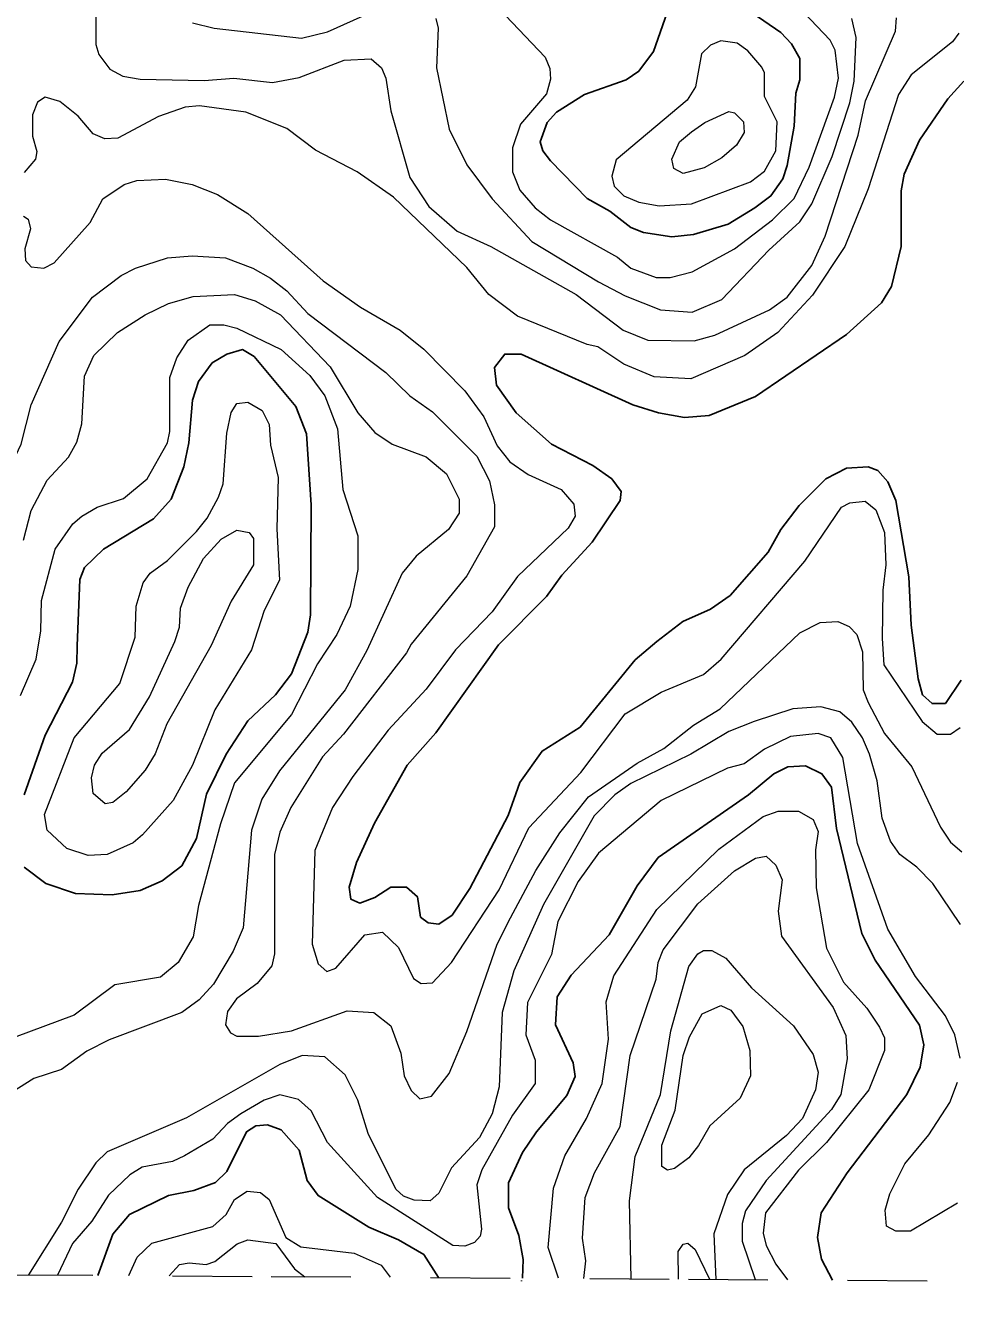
# Model space of a CAD drawing. Extents: x 577 to 602.9, y 7483.8 to 7511.6.
# Drawn here: x 598.177 to 599.345, y 7483.775 to 7485.374 of the extents above; entities that cross this region are included whole.
import ezdxf

# ---------------------------------------------------------------- set-up
doc = ezdxf.new("R2010")
doc.units = 0
doc.header["$LTSCALE"] = 0.032
doc.linetypes.add('SHORT_DASHED', pattern=[2.7, 1.5, -1.2])
for name, color, linetype, lineweight in [('1', 7, 'Continuous', 25), ('2', 7, 'Continuous', 13), ('62', 7, 'SHORT_DASHED', 13)]:
    doc.layers.add(name, color=color, linetype=linetype, lineweight=lineweight)

msp = doc.modelspace()

# ---------------------------------------------------------------- linework, layer by layer
at = {"layer": '1'}
msp.add_line((598.8003, 7483.7972), (598.8004, 7483.798), dxfattribs=at)
for points in [[(598.9861, 7485.3988), (598.9662, 7485.3415), (598.9479, 7485.3168), (598.932, 7485.3057), (598.8795, 7485.2874), (598.8445, 7485.2652), (598.8326, 7485.2524), (598.8239, 7485.2278), (598.827, 7485.2167), (598.8366, 7485.2039), (598.8827, 7485.157), (598.9113, 7485.1411), (598.9376, 7485.1204), (598.9535, 7485.1141), (598.9893, 7485.1085), (599.0163, 7485.1117), (599.06, 7485.1244), (599.0935, 7485.1451), (599.1136, 7485.16), (599.1284, 7485.1817), (599.134, 7485.1984), (599.1427, 7485.2477), (599.1451, 7485.289), (599.1499, 7485.3057), (599.1499, 7485.3328), (599.1395, 7485.351), (599.126, 7485.3654), (599.0902, 7485.39)], [(599.3558, 7485.3041), (599.336, 7485.2819), (599.3002, 7485.2302), (599.2811, 7485.1872), (599.2771, 7485.1666), (599.2771, 7485.0966), (599.2652, 7485.0465), (599.2525, 7485.0258), (599.2087, 7484.9861), (599.0942, 7484.9081), (599.0362, 7484.8843), (599.0052, 7484.8819), (598.9726, 7484.8875), (598.94, 7484.8978), (598.8, 7484.9614), (598.7793, 7484.9614), (598.7666, 7484.9447), (598.769, 7484.9224), (598.7936, 7484.8875), (598.8382, 7484.8485), (598.8899, 7484.8215), (598.9137, 7484.8048), (598.9256, 7484.7889), (598.9241, 7484.7777), (598.8891, 7484.7252), (598.8509, 7484.6839), (598.8318, 7484.6569), (598.7714, 7484.5964), (598.6927, 7484.4859), (598.6569, 7484.4453), (598.6155, 7484.3722), (598.5933, 7484.3229), (598.5837, 7484.2919), (598.5861, 7484.2768), (598.5972, 7484.272), (598.6163, 7484.2791), (598.6362, 7484.2919), (598.6561, 7484.2919), (598.6696, 7484.2799), (598.6736, 7484.2545), (598.6831, 7484.2473), (598.6966, 7484.2457), (598.7133, 7484.2569), (598.7356, 7484.2903), (598.7835, 7484.3818), (598.7982, 7484.4234), (598.8262, 7484.4628), (598.874, 7484.493), (598.9431, 7484.5773), (598.9702, 7484.6004), (599.0028, 7484.6258), (599.0378, 7484.6409), (599.0624, 7484.6584), (599.1101, 7484.7125), (599.126, 7484.7411), (599.1491, 7484.7714), (599.1825, 7484.8048), (599.2087, 7484.8183), (599.2358, 7484.8199), (599.2477, 7484.8151), (599.2604, 7484.8008), (599.2707, 7484.7777), (599.2867, 7484.6815), (599.2898, 7484.6211), (599.2986, 7484.5535), (599.3041, 7484.5336), (599.3161, 7484.5225), (599.3328, 7484.5225), (599.3527, 7484.5519)], [(598.1758, 7484.408), (598.202, 7484.4827), (598.2362, 7484.5495), (598.2418, 7484.5734), (598.2422, 7484.595), (598.2458, 7484.6783), (598.2513, 7484.6934), (598.2752, 7484.7165), (598.338, 7484.7547), (598.3603, 7484.7793), (598.3762, 7484.8199), (598.3825, 7484.8501), (598.3873, 7484.9034), (598.3945, 7484.9272), (598.412, 7484.9503), (598.4302, 7484.9614), (598.4501, 7484.967), (598.4644, 7484.9582), (598.5169, 7484.8954), (598.5304, 7484.8612), (598.536, 7484.7722), (598.5352, 7484.6338), (598.532, 7484.6123), (598.5114, 7484.5598), (598.4915, 7484.5336), (598.4565, 7484.501), (598.4295, 7484.4589), (598.4048, 7484.4088), (598.3921, 7484.3531), (598.3738, 7484.3189), (598.3491, 7484.2998), (598.3213, 7484.2879), (598.2863, 7484.2823), (598.2402, 7484.2839), (598.2028, 7484.2966), (598.1758, 7484.3173)], [(599.1908, 7483.7986), (599.1773, 7483.8247), (599.1722, 7483.8519), (599.1769, 7483.8831), (599.2095, 7483.9332), (599.2843, 7484.0318), (599.301, 7484.066), (599.3057, 7484.0939), (599.3002, 7484.1185), (599.2445, 7484.2004), (599.2278, 7484.2338), (599.196, 7484.3658), (599.1896, 7484.4175), (599.1777, 7484.4342), (599.157, 7484.4445), (599.1348, 7484.443), (599.1173, 7484.4342), (599.0855, 7484.408), (598.9718, 7484.3292), (598.9455, 7484.2935), (598.9105, 7484.2322), (598.8628, 7484.1813), (598.8453, 7484.1543), (598.8429, 7484.1193), (598.8652, 7484.0716), (598.8676, 7484.0541), (598.8573, 7484.0303), (598.8191, 7483.9849), (598.8016, 7483.9587), (598.7841, 7483.9205), (598.7841, 7483.8895), (598.7968, 7483.8545), (598.8024, 7483.8243), (598.8015, 7483.8011)], [(598.6961, 7483.8018), (598.6775, 7483.8307), (598.6457, 7483.849), (598.6084, 7483.8649), (598.5448, 7483.9046), (598.5312, 7483.9237), (598.5209, 7483.9619), (598.4986, 7483.9873), (598.4811, 7483.9937), (598.4668, 7483.9921), (598.4549, 7483.9849), (598.4302, 7483.9348), (598.4159, 7483.9213), (598.3889, 7483.911), (598.3571, 7483.9046), (598.3078, 7483.8808), (598.2871, 7483.8561), (598.268, 7483.8045)]]:
    msp.add_lwpolyline(points, dxfattribs=at)
at = {"layer": '2'}
for points in [[(598.7801, 7485.3868), (598.8302, 7485.3343), (598.8358, 7485.32), (598.8366, 7485.3065), (598.8318, 7485.2882), (598.7992, 7485.2501), (598.7889, 7485.2206), (598.7889, 7485.1904), (598.7984, 7485.1674), (598.8175, 7485.1451), (598.8366, 7485.13), (598.9209, 7485.0831), (598.9376, 7485.0695), (598.9694, 7485.0576), (598.9869, 7485.0576), (599.0147, 7485.0648), (599.068, 7485.0934), (599.1157, 7485.13), (599.1427, 7485.157), (599.1618, 7485.196), (599.1936, 7485.2842), (599.1984, 7485.3081), (599.1944, 7485.3431), (599.1881, 7485.3558), (599.1133, 7485.4345)], [(598.2656, 7485.4067), (598.2656, 7485.3502), (598.2696, 7485.3375), (598.2831, 7485.3192), (598.2998, 7485.3105), (598.3213, 7485.3065), (598.4016, 7485.3049), (598.439, 7485.3081), (598.4875, 7485.3025), (598.5209, 7485.3089), (598.5774, 7485.3304), (598.6115, 7485.332), (598.6243, 7485.3208), (598.6298, 7485.3081), (598.6362, 7485.2668), (598.6601, 7485.1833), (598.6839, 7485.1467), (598.7197, 7485.1157), (598.7618, 7485.0966), (598.8692, 7485.0362), (598.928, 7484.9916), (598.959, 7484.9789), (599.0171, 7484.9781), (599.0433, 7484.9853), (599.1117, 7485.0171), (599.134, 7485.033), (599.165, 7485.0727)], [(598.3873, 7485.3773), (598.4143, 7485.3709), (598.5241, 7485.3582), (598.5567, 7485.3662), (598.6219, 7485.3956)], [(598.6927, 7485.3828), (598.6958, 7485.3709), (598.6935, 7485.3208), (598.7094, 7485.2437), (598.7316, 7485.1992), (598.7634, 7485.1562), (598.8135, 7485.1029), (598.897, 7485.0521), (598.9304, 7485.0346), (598.9749, 7485.0171), (599.0147, 7485.0139), (599.0521, 7485.0298)], [(599.0521, 7485.0298), (599.1109, 7485.0918), (599.1499, 7485.1276), (599.165, 7485.1499), (599.1904, 7485.2095), (599.2127, 7485.2771), (599.2183, 7485.3041), (599.2207, 7485.359), (599.2151, 7485.3828)], [(599.165, 7485.0727), (599.1817, 7485.1093), (599.223, 7485.2365), (599.2326, 7485.2795), (599.27, 7485.3669), (599.2715, 7485.3836)], [(599.3495, 7485.3646), (599.3415, 7485.3534), (599.2898, 7485.3121), (599.2739, 7485.2874), (599.2358, 7485.1689), (599.2063, 7485.0966), (599.1658, 7485.0354), (599.1221, 7484.9884), (599.0807, 7484.9598), (599.0131, 7484.9304), (598.967, 7484.9328), (598.9288, 7484.9487), (598.8962, 7484.9706), (598.8827, 7484.9733), (598.7952, 7485.0091), (598.7595, 7485.0362), (598.7316, 7485.0703), (598.6394, 7485.1586), (598.5941, 7485.1904), (598.5416, 7485.2175), (598.5058, 7485.2445), (598.4541, 7485.2652), (598.3961, 7485.2731), (598.3778, 7485.2715), (598.3444, 7485.2596)], [(598.3444, 7485.2596), (598.2935, 7485.2326), (598.2768, 7485.2318), (598.2625, 7485.2381), (598.2434, 7485.2604), (598.2203, 7485.2787), (598.202, 7485.2842), (598.1925, 7485.2779), (598.1861, 7485.262), (598.1861, 7485.2349), (598.1917, 7485.2159), (598.1901, 7485.2063), (598.1758, 7485.1896)], [(598.175, 7485.1348), (598.1806, 7485.1308), (598.1837, 7485.1189), (598.1766, 7485.0934), (598.1774, 7485.0791), (598.1845, 7485.0711), (598.2004, 7485.0695), (598.2132, 7485.0759), (598.2585, 7485.1268), (598.2744, 7485.1562), (598.3014, 7485.1745), (598.3173, 7485.1793), (598.3531, 7485.1809), (598.3865, 7485.1745), (598.4183, 7485.1618), (598.4565, 7485.1379), (598.5511, 7485.0536), (598.598, 7485.0202), (598.6481, 7484.9916), (598.6775, 7484.9678), (598.7292, 7484.9153), (598.7531, 7484.8827), (598.7698, 7484.8461), (598.7857, 7484.8262), (598.8088, 7484.8103), (598.8501, 7484.7912), (598.866, 7484.7729), (598.8676, 7484.7578), (598.8588, 7484.7427), (598.7952, 7484.6823), (598.7634, 7484.6378), (598.7173, 7484.5901), (598.6807, 7484.5408), (598.633, 7484.4891), (598.5885, 7484.431), (598.563, 7484.3921), (598.5408, 7484.338), (598.5376, 7484.2203), (598.5448, 7484.1957), (598.5559, 7484.1861), (598.567, 7484.1901), (598.6036, 7484.2322), (598.6259, 7484.2354), (598.6457, 7484.2163), (598.6648, 7484.1774), (598.6744, 7484.171), (598.6887, 7484.1718), (598.7125, 7484.1972), (598.7722, 7484.2887), (598.8095, 7484.3666), (598.8748, 7484.4358), (598.9304, 7484.5097), (598.9757, 7484.5368), (599.029, 7484.559), (599.0513, 7484.5781), (599.1562, 7484.7014), (599.2024, 7484.769), (599.2127, 7484.7745), (599.2318, 7484.7769), (599.2453, 7484.7658), (599.2564, 7484.7372), (599.258, 7484.6966), (599.2541, 7484.6648), (599.2533, 7484.6044), (599.2556, 7484.571), (599.3034, 7484.5002), (599.3224, 7484.4843), (599.3391, 7484.4843), (599.3511, 7484.4923)], [(598.1845, 7484.8978), (598.2195, 7484.9773), (598.2617, 7485.033), (598.2975, 7485.06), (598.3157, 7485.0695), (598.3555, 7485.0823), (598.3865, 7485.0847), (598.4287, 7485.0823), (598.4629, 7485.0695), (598.4851, 7485.0568), (598.5058, 7485.0409), (598.532, 7485.0123), (598.6298, 7484.9383), (598.6601, 7484.9089), (598.6887, 7484.889), (598.7443, 7484.8334), (598.7602, 7484.8024), (598.7666, 7484.7722), (598.7666, 7484.7443), (598.7316, 7484.6831), (598.6616, 7484.5972), (598.6561, 7484.5861), (598.5766, 7484.4843), (598.5503, 7484.4557), (598.5106, 7484.3921), (598.497, 7484.361), (598.4899, 7484.3332), (598.4899, 7484.2084), (598.4867, 7484.1933), (598.4684, 7484.171), (598.4422, 7484.1519), (598.431, 7484.136), (598.4287, 7484.1193), (598.435, 7484.109), (598.443, 7484.105), (598.47, 7484.105), (598.5114, 7484.1114), (598.5813, 7484.1368), (598.6147, 7484.1344), (598.6362, 7484.1177), (598.6489, 7484.0835), (598.6529, 7484.0549), (598.6616, 7484.0366), (598.6728, 7484.0263), (598.6871, 7484.0295), (598.7094, 7484.0581), (598.7316, 7484.1106), (598.7698, 7484.2203), (598.7864, 7484.2534), (598.8184, 7484.3129), (598.8485, 7484.3603), (598.8843, 7484.4056), (598.9455, 7484.4477), (598.9789, 7484.466), (599.0163, 7484.4954), (599.0497, 7484.5161), (599.1499, 7484.6115), (599.1753, 7484.6243), (599.1976, 7484.6258), (599.2119, 7484.6195), (599.2214, 7484.6091), (599.2286, 7484.5877), (599.2294, 7484.54), (599.2358, 7484.5241), (599.2564, 7484.4851), (599.2906, 7484.443), (599.3264, 7484.3674), (599.3391, 7484.3483), (599.3534, 7484.3364)], [(598.175, 7484.7276), (598.1845, 7484.765), (598.2044, 7484.8032), (598.2315, 7484.8318), (598.2418, 7484.8509), (598.2482, 7484.8739), (598.2513, 7484.9336), (598.2633, 7484.9598), (598.2927, 7484.9884), (598.3277, 7485.0107), (598.3571, 7485.025), (598.3881, 7485.0338), (598.4398, 7485.0362), (598.466, 7485.0282), (598.4978, 7485.0107), (598.5599, 7484.9455), (598.5949, 7484.8875), (598.6163, 7484.8628), (598.6378, 7484.8485), (598.6807, 7484.8326), (598.7062, 7484.8111), (598.7221, 7484.7793), (598.7221, 7484.7618), (598.7086, 7484.7411), (598.668, 7484.7077), (598.6505, 7484.6863), (598.606, 7484.5893), (598.5789, 7484.54), (598.4962, 7484.4382), (598.474, 7484.4024), (598.4613, 7484.3634), (598.4509, 7484.241), (598.4382, 7484.2116), (598.4136, 7484.1702), (598.3953, 7484.1503), (598.3738, 7484.1344), (598.2823, 7484.1002), (598.2545, 7484.0859), (598.2227, 7484.0629), (598.1877, 7484.0517), (598.1527, 7484.0295)], [(598.171, 7484.5328), (598.1909, 7484.5781), (598.1965, 7484.6139), (598.1973, 7484.6521), (598.2148, 7484.7165), (598.237, 7484.7483), (598.2482, 7484.7578), (598.2672, 7484.769), (598.3006, 7484.7801), (598.3301, 7484.8048), (598.3555, 7484.8501), (598.3587, 7484.8644), (598.3587, 7484.932), (598.3674, 7484.9566), (598.3817, 7484.9789), (598.4088, 7484.998), (598.4263, 7484.998), (598.443, 7484.994), (598.4986, 7484.967), (598.5344, 7484.9344), (598.5535, 7484.9089), (598.5694, 7484.8676), (598.5758, 7484.7912), (598.5949, 7484.7332), (598.5949, 7484.691), (598.5853, 7484.6449), (598.5686, 7484.6091), (598.544, 7484.5726), (598.5114, 7484.509), (598.4398, 7484.4231), (598.4223, 7484.3714), (598.3945, 7484.2688), (598.3881, 7484.2298), (598.369, 7484.1972), (598.3468, 7484.179), (598.2895, 7484.1694), (598.2386, 7484.1312), (598.1631, 7484.1034)], [(597.5468, 7484.4636), (597.6223, 7484.5495), (597.6724, 7484.5909), (597.717, 7484.6099), (597.7695, 7484.6195), (597.841, 7484.6258), (597.9237, 7484.6211), (597.9913, 7484.6386), (598.0605, 7484.6354), (598.0939, 7484.6473), (598.1082, 7484.6584), (598.1193, 7484.6728), (598.1273, 7484.6918), (598.1368, 7484.7396), (598.1384, 7484.765), (598.1496, 7484.8008), (598.1718, 7484.8485), (598.1845, 7484.8978)], [(599.3519, 7484.245), (599.3169, 7484.2966), (599.297, 7484.3173), (599.2755, 7484.3332), (599.2636, 7484.3499), (599.2533, 7484.3785), (599.2469, 7484.4255), (599.2374, 7484.4589), (599.2286, 7484.4795), (599.2151, 7484.4994), (599.2, 7484.5121), (599.1761, 7484.5185), (599.1411, 7484.5161), (599.0926, 7484.5002), (599.0608, 7484.4875), (599.0131, 7484.4589), (598.9376, 7484.4223), (598.9177, 7484.408), (598.8915, 7484.3817), (598.8278, 7484.2704), (598.7905, 7484.1869), (598.7762, 7484.1344), (598.7722, 7484.0414), (598.7634, 7484.0072), (598.7475, 7483.9778), (598.7125, 7483.9396), (598.6966, 7483.9078), (598.6855, 7483.8983)], [(599.3511, 7484.0772), (599.3447, 7484.1066), (599.3328, 7484.1304), (599.2954, 7484.1797), (599.2604, 7484.2394), (599.2222, 7484.3467), (599.204, 7484.4549), (599.1888, 7484.4795), (599.1729, 7484.4851), (599.138, 7484.4811), (599.1054, 7484.4652), (599.0799, 7484.4469), (599.0592, 7484.4414), (598.9757, 7484.4008), (598.897, 7484.3348), (598.8716, 7484.299), (598.8461, 7484.2489), (598.8382, 7484.2076), (598.808, 7484.1471), (598.8056, 7484.1066), (598.8175, 7484.0748), (598.8175, 7484.0454), (598.7889, 7484.0056), (598.7507, 7483.9372), (598.7443, 7483.9181), (598.7499, 7483.8625), (598.7483, 7483.8537), (598.7412, 7483.8458), (598.7292, 7483.841), (598.7141, 7483.8418), (598.6195, 7483.9022), (598.5567, 7483.9714), (598.536, 7484.0112), (598.5201, 7484.0255), (598.497, 7484.031), (598.4772, 7484.0247), (598.4477, 7484.0072), (598.431, 7483.9953), (598.4128, 7483.9754), (598.377, 7483.9547), (598.3619, 7483.9476), (598.3237, 7483.9404), (598.3086, 7483.9309), (598.2816, 7483.9054), (598.2606, 7483.8725), (598.2364, 7483.8444), (598.2174, 7483.8048)], [(598.8466, 7483.8008), (598.8339, 7483.8393), (598.8406, 7483.9142), (598.8549, 7483.9547), (598.8819, 7484.0016), (598.9018, 7484.0454), (598.9097, 7484.101), (598.9066, 7484.1479), (598.9161, 7484.1805), (598.9702, 7484.264), (599.0481, 7484.3396), (599.1038, 7484.3809), (599.1228, 7484.3873), (599.1483, 7484.3873), (599.1666, 7484.377), (599.1729, 7484.3618), (599.1698, 7484.3388), (599.1706, 7484.2911), (599.1833, 7484.2155), (599.2048, 7484.1726), (599.2342, 7484.14), (599.2501, 7484.1161), (599.2564, 7484.1026), (599.2564, 7484.0867), (599.2366, 7484.0374), (599.1833, 7483.9714), (599.1483, 7483.9364), (599.1069, 7483.8831), (599.1038, 7483.8577), (599.1077, 7483.8418), (599.1197, 7483.8187), (599.1344, 7483.799)], [(598.8786, 7483.8006), (598.8811, 7483.8229), (598.8771, 7483.8513), (598.8803, 7483.9022), (598.8922, 7483.9332), (598.9241, 7483.9913), (598.9368, 7484.0804), (598.9694, 7484.1766), (598.9718, 7484.1972), (598.9781, 7484.2131), (599.0219, 7484.2712), (599.068, 7484.3125), (599.0942, 7484.3284), (599.1077, 7484.3308), (599.1197, 7484.3197), (599.1276, 7484.3014), (599.1228, 7484.2617), (599.1268, 7484.2306), (599.192, 7484.1408), (599.2079, 7484.1058), (599.2095, 7484.0764), (599.2016, 7484.0318), (599.1896, 7484.0128), (599.1077, 7483.9237), (599.0815, 7483.8855), (599.0775, 7483.8696), (599.0775, 7483.8474), (599.0939, 7483.7992)], [(598.938, 7483.8002), (598.936, 7483.8983), (598.9431, 7483.9539), (598.9749, 7484.0318), (598.9877, 7484.1114), (599.0107, 7484.1925), (599.0219, 7484.2084), (599.029, 7484.2123), (599.0394, 7484.2123), (599.0568, 7484.2028), (599.0894, 7484.1654), (599.1419, 7484.1177), (599.1666, 7484.0819), (599.1729, 7484.0597), (599.1698, 7484.0374), (599.1531, 7484.0016), (599.1332, 7483.9802), (599.0799, 7483.9372), (599.0592, 7483.9062), (599.0421, 7483.8566), (599.0446, 7483.7995)], [(598.6855, 7483.8983), (598.6656, 7483.8991), (598.6521, 7483.9038), (598.6426, 7483.9126), (598.6076, 7483.9825), (598.5949, 7484.0247), (598.5789, 7484.0565), (598.5535, 7484.0788), (598.5249, 7484.0804), (598.497, 7484.0692), (598.3794, 7484.0024), (598.28, 7483.9595), (598.2656, 7483.946), (598.2434, 7483.9126), (598.2227, 7483.8712), (598.1812, 7483.8051)], [(599.3479, 7483.8951), (599.289, 7483.8601), (599.2707, 7483.8601), (599.2588, 7483.8664), (599.2572, 7483.8863), (599.2628, 7483.907), (599.2819, 7483.9444), (599.3121, 7483.981), (599.3383, 7484.0215), (599.3479, 7484.047)], [(598.3072, 7483.8043), (598.3178, 7483.8272), (598.3359, 7483.8449), (598.4128, 7483.8657), (598.4295, 7483.8808), (598.4398, 7483.8998), (598.4557, 7483.9102), (598.4724, 7483.9086), (598.4835, 7483.8998), (598.5042, 7483.8521), (598.5233, 7483.8402), (598.5901, 7483.8323), (598.6241, 7483.8175), (598.6354, 7483.8022)], [(598.3578, 7483.8039), (598.3709, 7483.8183), (598.3831, 7483.8204), (598.4041, 7483.8183), (598.4151, 7483.8221), (598.4433, 7483.844), (598.4564, 7483.8491), (598.4918, 7483.8444), (598.5154, 7483.8128), (598.5284, 7483.8028)], [(598.9974, 7483.7998), (598.9972, 7483.8346), (599.0032, 7483.8438), (599.0091, 7483.845), (599.0184, 7483.837), (599.0366, 7483.7996)]]:
    msp.add_lwpolyline(points, dxfattribs=at)
for points in [[(599.1197, 7485.2167), (599.1213, 7485.2532), (599.1054, 7485.285), (599.1054, 7485.3145), (599.1022, 7485.3216), (599.0847, 7485.3423), (599.0712, 7485.3518), (599.0505, 7485.355), (599.0378, 7485.3495), (599.0266, 7485.3383), (599.0187, 7485.297), (599.0083, 7485.2803), (598.9193, 7485.2055), (598.9137, 7485.1848), (598.9169, 7485.1721), (598.9288, 7485.1602), (598.9479, 7485.1522), (598.9734, 7485.1475), (599.0139, 7485.1499), (599.0879, 7485.1777), (599.1054, 7485.1912)], [(599.0139, 7485.2405), (599.0306, 7485.2524), (599.0608, 7485.266), (599.068, 7485.2644), (599.0791, 7485.2532), (599.0799, 7485.2397), (599.0704, 7485.2238), (599.0521, 7485.2079), (599.0298, 7485.1952), (599.0036, 7485.188), (598.9916, 7485.1944), (598.9893, 7485.2063), (598.9988, 7485.2278)], [(598.3873, 7484.4453), (598.3627, 7484.4008), (598.3245, 7484.3579), (598.3126, 7484.3475), (598.28, 7484.3332), (598.2561, 7484.3316), (598.2291, 7484.3404), (598.2044, 7484.3634), (598.2012, 7484.3833), (598.2386, 7484.4795), (598.2959, 7484.5479), (598.3149, 7484.606), (598.3165, 7484.6449), (598.3253, 7484.6743), (598.334, 7484.6863), (598.3555, 7484.7022), (598.3921, 7484.7388), (598.4056, 7484.7555), (598.4199, 7484.7817), (598.4255, 7484.7984), (598.4302, 7484.862), (598.4358, 7484.8882), (598.443, 7484.8994), (598.4565, 7484.901), (598.4748, 7484.8906), (598.4835, 7484.8731), (598.4851, 7484.8469), (598.4947, 7484.8063), (598.4931, 7484.7419), (598.4962, 7484.6775), (598.4772, 7484.6394), (598.4613, 7484.5901), (598.4151, 7484.5145)], [(598.3547, 7484.497), (598.3404, 7484.4596), (598.3277, 7484.439), (598.3038, 7484.4119), (598.2871, 7484.3984), (598.2776, 7484.3968), (598.2625, 7484.4096), (598.2601, 7484.4294), (598.2641, 7484.4453), (598.2736, 7484.4604), (598.3078, 7484.4899), (598.3332, 7484.5312), (598.365, 7484.6004), (598.3706, 7484.6187), (598.3722, 7484.6425), (598.3817, 7484.6688), (598.4008, 7484.7046), (598.4231, 7484.7292), (598.443, 7484.7403), (598.4581, 7484.7372), (598.4636, 7484.73), (598.4636, 7484.6966), (598.4358, 7484.6513), (598.4104, 7484.5956)], [(599.0227, 7483.9674), (599.0107, 7483.9523), (598.9924, 7483.9388), (598.9837, 7483.9364), (598.9765, 7483.9412), (598.9765, 7483.9682), (598.9932, 7484.012), (599.0036, 7484.0804), (599.0115, 7484.1042), (599.0274, 7484.1328), (599.0505, 7484.1432), (599.0632, 7484.1376), (599.0783, 7484.1169), (599.0871, 7484.0867), (599.0879, 7484.0549), (599.0751, 7484.0271), (599.037, 7483.9921)]]:
    msp.add_lwpolyline(points, close=True, dxfattribs=at)
at = {"layer": '62'}
msp.add_lwpolyline([(593.7709, 7483.8329), (594.2948, 7483.8296), (594.8187, 7483.8264), (595.3426, 7483.8231), (595.8665, 7483.8198), (596.3904, 7483.8165), (596.9143, 7483.8132), (597.4382, 7483.8098), (597.9621, 7483.8065), (598.486, 7483.8031), (599.0099, 7483.7997), (599.5338, 7483.7963), (600.0577, 7483.7928), (600.5816, 7483.7894), (601.1055, 7483.7859), (601.6294, 7483.7824), (602.1533, 7483.7789), (602.6772, 7483.7754)], dxfattribs=at)

doc.saveas('drawing.dxf')
